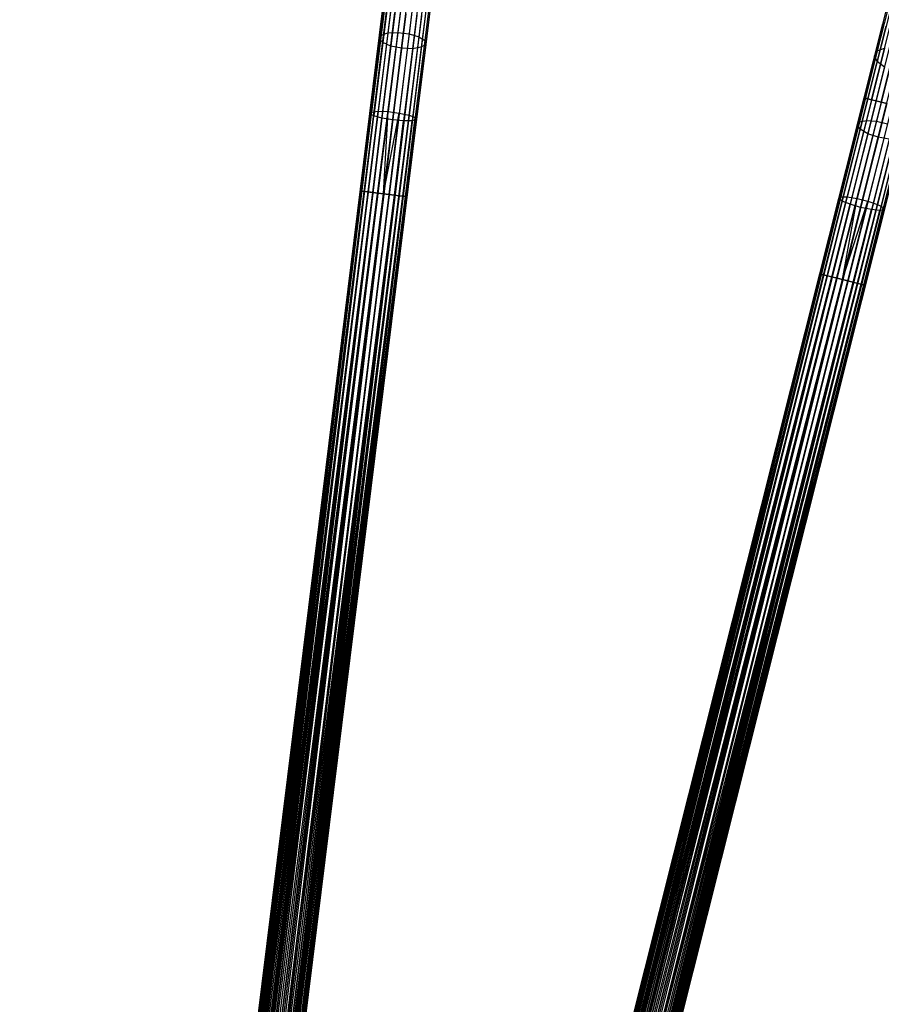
# Model space of a CAD drawing. Extents: x -189 to 189, y -189 to 189.
# Tile 324 of 338: x 4 to 41, y 125 to 167. Entities that reach past the tile are written whole.
import ezdxf

# ---------------------------------------------------------------- set-up
doc = ezdxf.new("R2010")
doc.units = 0
doc.header["$LTSCALE"] = 25.4
doc.layers.get('0').update_dxf_attribs({"linetype": 'CONTINUOUS'})

# ---------------------------------------------------------------- blocks, each defined once
blk = doc.blocks.new('NL2500012474_STL')
at = {"color": 0}
for p, q in [((212.06, 169.581, 29.1), (211.667, 166.411, 27.685)), ((212.06, 169.581, 29.1), (211.667, 166.411, 27.685)), ((211.248, 169.154, 30.057), (210.876, 166.149, 28.716)), ((211.248, 169.154, 30.057), (210.876, 166.149, 28.716)), ((211.333, 169.373, 29.64), (210.952, 166.296, 28.267)), ((211.333, 169.373, 29.64), (210.952, 166.296, 28.267)), ((211.626, 169.527, 29.295), (211.238, 166.391, 27.895)), ((211.626, 169.527, 29.295), (211.238, 166.391, 27.895)), ((212.535, 169.522, 29.1), (212.142, 166.352, 27.685)), ((212.535, 169.522, 29.1), (212.142, 166.352, 27.685)), ((212.942, 169.364, 29.295), (212.554, 166.228, 27.895)), ((212.942, 169.364, 29.295), (212.554, 166.228, 27.895)), ((213.189, 169.143, 29.64), (212.808, 166.066, 28.267)), ((213.189, 169.143, 29.64), (212.808, 166.066, 28.267)), ((211.39, 168.92, 30.45), (211.026, 165.983, 29.139)), ((211.39, 168.92, 30.45), (211.026, 165.983, 29.139)), ((211.727, 168.725, 30.728), (211.369, 165.835, 29.439)), ((211.727, 168.725, 30.728), (211.369, 165.835, 29.439)), ((213.023, 168.718, 30.45), (212.66, 165.78, 29.139)), ((213.023, 168.718, 30.45), (212.66, 165.78, 29.139)), ((213.218, 168.91, 30.057), (212.846, 165.905, 28.716)), ((213.218, 168.91, 30.057), (212.846, 165.905, 28.716)), ((211.826, 165.741, 29.547), (212.181, 168.613, 30.829)), ((211.826, 165.741, 29.547), (212.181, 168.613, 30.829)), ((212.649, 168.61, 30.728), (212.291, 165.721, 29.439)), ((212.649, 168.61, 30.728), (212.291, 165.721, 29.439)), ((232.686, 168.373, 31.509), (231.996, 165.629, 29.64)), ((232.686, 168.373, 31.509), (231.996, 165.629, 29.64)), ((232.558, 168.102, 31.882), (231.884, 165.422, 30.057)), ((232.558, 168.102, 31.882), (231.884, 165.422, 30.057)), ((232.656, 167.792, 32.234), (231.997, 165.173, 30.45)), ((232.656, 167.792, 32.234), (231.997, 165.173, 30.45)), ((211.021, 167.323, 177.379), (195.63, 43.031, 177.621)), ((211.021, 167.323, 177.379), (195.63, 43.031, 177.379)), ((211.021, 167.323, 177.379), (195.63, 43.031, 177.621)), ((211.021, 167.323, 177.379), (195.63, 43.031, 177.379)), ((211.078, 167.316, 177.855), (195.63, 43.031, 177.621)), ((211.078, 167.316, 177.855), (195.63, 43.031, 177.621)), ((195.688, 43.024, 177.145), (211.021, 167.323, 177.379)), ((195.688, 43.024, 177.145), (211.021, 167.323, 177.379)), ((211.078, 167.316, 177.855), (195.688, 43.024, 177.855)), ((211.078, 167.316, 177.855), (195.688, 43.024, 177.855)), ((195.799, 43.01, 176.932), (211.021, 167.323, 177.379)), ((195.799, 43.01, 176.932), (211.021, 167.323, 177.379)), ((211.078, 167.316, 177.855), (195.799, 43.01, 178.068)), ((211.078, 167.316, 177.855), (195.799, 43.01, 178.068)), ((195.799, 43.01, 176.932), (211.19, 167.302, 176.932)), ((195.799, 43.01, 176.932), (211.19, 167.302, 176.932)), ((211.348, 167.283, 178.249), (195.799, 43.01, 178.068)), ((211.348, 167.283, 178.249), (195.799, 43.01, 178.068)), ((195.957, 42.99, 176.751), (211.19, 167.302, 176.932)), ((195.957, 42.99, 176.751), (211.19, 167.302, 176.932)), ((211.348, 167.283, 178.249), (195.957, 42.99, 178.249)), ((211.348, 167.283, 178.249), (195.957, 42.99, 178.249)), ((211.769, 167.231, 178.471), (195.957, 42.99, 178.249)), ((211.769, 167.231, 178.471), (195.957, 42.99, 178.249)), ((196.154, 42.966, 176.615), (211.19, 167.302, 176.932)), ((196.154, 42.966, 176.615), (211.19, 167.302, 176.932)), ((211.545, 167.258, 176.615), (196.154, 42.966, 176.615)), ((211.545, 167.258, 176.615), (196.154, 42.966, 176.615)), ((211.769, 167.231, 178.471), (196.154, 42.966, 178.385)), ((211.769, 167.231, 178.471), (196.154, 42.966, 178.385)), ((196.378, 42.938, 176.529), (211.545, 167.258, 176.615)), ((196.378, 42.938, 176.529), (211.545, 167.258, 176.615)), ((211.769, 167.231, 178.471), (196.378, 42.938, 178.471)), ((211.769, 167.231, 178.471), (196.378, 42.938, 178.471)), ((196.616, 42.909, 176.5), (211.545, 167.258, 176.615)), ((196.616, 42.909, 176.5), (211.545, 167.258, 176.615)), ((212.006, 167.201, 178.5), (196.616, 42.909, 178.5)), ((212.006, 167.201, 178.5), (196.616, 42.909, 178.5)), ((196.616, 42.909, 176.5), (212.006, 167.201, 176.5)), ((196.616, 42.909, 176.5), (212.006, 167.201, 176.5)), ((196.853, 42.879, 176.529), (212.006, 167.201, 176.5)), ((196.853, 42.879, 176.529), (212.006, 167.201, 176.5)), ((212.244, 167.172, 178.471), (196.853, 42.879, 178.471)), ((212.244, 167.172, 178.471), (196.853, 42.879, 178.471)), ((212.664, 167.12, 178.249), (196.853, 42.879, 178.471)), ((212.664, 167.12, 178.249), (196.853, 42.879, 178.471)), ((197.077, 42.852, 176.615), (212.006, 167.201, 176.5)), ((197.077, 42.852, 176.615), (212.006, 167.201, 176.5)), ((212.467, 167.144, 176.615), (197.077, 42.852, 176.615)), ((212.467, 167.144, 176.615), (197.077, 42.852, 176.615)), ((212.664, 167.12, 178.249), (197.077, 42.852, 178.385)), ((212.664, 167.12, 178.249), (197.077, 42.852, 178.385)), ((212.467, 167.144, 176.615), (197.274, 42.827, 176.751)), ((212.467, 167.144, 176.615), (197.274, 42.827, 176.751)), ((212.664, 167.12, 178.249), (197.274, 42.827, 178.249)), ((212.664, 167.12, 178.249), (197.274, 42.827, 178.249)), ((212.934, 167.086, 177.855), (197.274, 42.827, 178.249)), ((212.934, 167.086, 177.855), (197.274, 42.827, 178.249)), ((212.467, 167.144, 176.615), (197.432, 42.808, 176.932)), ((212.467, 167.144, 176.615), (197.432, 42.808, 176.932)), ((212.823, 167.1, 176.932), (197.432, 42.808, 176.932)), ((212.823, 167.1, 176.932), (197.432, 42.808, 176.932)), ((212.934, 167.086, 177.855), (197.432, 42.808, 178.068)), ((212.934, 167.086, 177.855), (197.432, 42.808, 178.068)), ((212.823, 167.1, 176.932), (197.544, 42.794, 177.145)), ((212.823, 167.1, 176.932), (197.544, 42.794, 177.145)), ((212.934, 167.086, 177.855), (197.544, 42.794, 177.855)), ((212.934, 167.086, 177.855), (197.544, 42.794, 177.855)), ((212.991, 167.079, 177.379), (197.544, 42.794, 177.855)), ((212.991, 167.079, 177.379), (197.544, 42.794, 177.855)), ((212.823, 167.1, 176.932), (197.601, 42.787, 177.379)), ((212.823, 167.1, 176.932), (197.601, 42.787, 177.379)), ((212.991, 167.079, 177.379), (197.601, 42.787, 177.379)), ((212.991, 167.079, 177.379), (197.601, 42.787, 177.621)), ((212.991, 167.079, 177.379), (197.601, 42.787, 177.379)), ((212.991, 167.079, 177.379), (197.601, 42.787, 177.621)), ((231.435, 163.634, 177.379), (232.227, 166.782, 177.113)), ((231.435, 163.634, 177.379), (232.227, 166.782, 177.113)), ((231.491, 163.619, 177.855), (232.301, 166.843, 177.581)), ((231.491, 163.619, 177.855), (232.301, 166.843, 177.581)), ((231.599, 163.592, 176.932), (232.373, 166.67, 176.671)), ((231.599, 163.592, 176.932), (232.373, 166.67, 176.671)), ((231.754, 163.553, 178.249), (232.581, 166.84, 177.97)), ((231.754, 163.553, 178.249), (232.581, 166.84, 177.97)), ((232.165, 163.45, 178.471), (233.001, 166.771, 178.189)), ((232.165, 163.45, 178.471), (233.001, 166.771, 178.189)), ((210.952, 166.296, 28.267), (210.548, 163.036, 27.428)), ((210.952, 166.296, 28.267), (210.548, 163.036, 27.428)), ((211.238, 166.391, 27.895), (210.826, 163.067, 27.039)), ((211.238, 166.391, 27.895), (210.826, 163.067, 27.039)), ((210.876, 166.149, 28.716), (210.952, 166.296, 28.267)), ((210.876, 166.149, 28.716), (210.952, 166.296, 28.267)), ((210.952, 166.296, 28.267), (211.238, 166.391, 27.895)), ((210.952, 166.296, 28.267), (211.238, 166.391, 27.895)), ((211.238, 166.391, 27.895), (211.667, 166.411, 27.685)), ((211.238, 166.391, 27.895), (211.667, 166.411, 27.685)), ((211.667, 166.411, 27.685), (211.251, 163.052, 26.82)), ((211.667, 166.411, 27.685), (211.251, 163.052, 26.82)), ((211.667, 166.411, 27.685), (212.142, 166.352, 27.685)), ((211.667, 166.411, 27.685), (212.142, 166.352, 27.685)), ((212.142, 166.352, 27.685), (211.726, 162.993, 26.82)), ((212.142, 166.352, 27.685), (211.726, 162.993, 26.82)), ((212.142, 166.352, 27.685), (212.554, 166.228, 27.895)), ((212.142, 166.352, 27.685), (212.554, 166.228, 27.895)), ((212.554, 166.228, 27.895), (212.142, 162.904, 27.039)), ((212.554, 166.228, 27.895), (212.142, 162.904, 27.039)), ((212.554, 166.228, 27.895), (212.808, 166.066, 28.267)), ((212.554, 166.228, 27.895), (212.808, 166.066, 28.267)), ((231.947, 163.505, 176.615), (232.708, 166.532, 176.358)), ((231.947, 163.505, 176.615), (232.708, 166.532, 176.358)), ((210.876, 166.149, 28.716), (210.481, 162.965, 27.896)), ((210.876, 166.149, 28.716), (210.481, 162.965, 27.896)), ((211.026, 165.983, 29.139), (210.641, 162.87, 28.338)), ((211.026, 165.983, 29.139), (210.641, 162.87, 28.338)), ((211.026, 165.983, 29.139), (210.876, 166.149, 28.716)), ((211.026, 165.983, 29.139), (210.876, 166.149, 28.716)), ((211.369, 165.835, 29.439), (210.99, 162.774, 28.651)), ((211.369, 165.835, 29.439), (210.99, 162.774, 28.651)), ((211.369, 165.835, 29.439), (211.026, 165.983, 29.139)), ((211.369, 165.835, 29.439), (211.026, 165.983, 29.139)), ((211.826, 165.741, 29.547), (211.369, 165.835, 29.439)), ((211.826, 165.741, 29.547), (211.369, 165.835, 29.439)), ((212.66, 165.78, 29.139), (212.274, 162.668, 28.338)), ((212.66, 165.78, 29.139), (212.274, 162.668, 28.338)), ((212.66, 165.78, 29.139), (212.291, 165.721, 29.439)), ((212.66, 165.78, 29.139), (212.291, 165.721, 29.439)), ((212.808, 166.066, 28.267), (212.404, 162.806, 27.428)), ((212.808, 166.066, 28.267), (212.404, 162.806, 27.428)), ((212.846, 165.905, 28.716), (212.452, 162.721, 27.896)), ((212.846, 165.905, 28.716), (212.452, 162.721, 27.896)), ((212.846, 165.905, 28.716), (212.66, 165.78, 29.139)), ((212.846, 165.905, 28.716), (212.66, 165.78, 29.139)), ((212.808, 166.066, 28.267), (212.846, 165.905, 28.716)), ((212.808, 166.066, 28.267), (212.846, 165.905, 28.716)), ((211.449, 162.698, 28.764), (211.826, 165.741, 29.547)), ((211.449, 162.698, 28.764), (211.826, 165.741, 29.547)), ((212.291, 165.721, 29.439), (211.826, 165.741, 29.547)), ((212.291, 165.721, 29.439), (211.826, 165.741, 29.547)), ((212.291, 165.721, 29.439), (211.912, 162.659, 28.651)), ((212.291, 165.721, 29.439), (211.912, 162.659, 28.651)), ((231.884, 165.422, 30.057), (231.146, 162.486, 28.716)), ((231.884, 165.422, 30.057), (231.146, 162.486, 28.716)), ((231.996, 165.629, 29.64), (231.24, 162.623, 28.267)), ((231.996, 165.629, 29.64), (231.24, 162.623, 28.267)), ((232.306, 165.746, 29.295), (231.535, 162.681, 27.895)), ((232.306, 165.746, 29.295), (231.535, 162.681, 27.895)), ((231.884, 165.422, 30.057), (231.996, 165.629, 29.64)), ((231.884, 165.422, 30.057), (231.996, 165.629, 29.64)), ((231.997, 165.173, 30.45), (231.884, 165.422, 30.057)), ((231.997, 165.173, 30.45), (231.884, 165.422, 30.057)), ((232.743, 165.746, 29.1), (231.964, 162.649, 27.685)), ((232.743, 165.746, 29.1), (231.964, 162.649, 27.685)), ((231.996, 165.629, 29.64), (232.306, 165.746, 29.295)), ((231.996, 165.629, 29.64), (232.306, 165.746, 29.295)), ((231.997, 165.173, 30.45), (231.275, 162.302, 29.139)), ((231.997, 165.173, 30.45), (231.275, 162.302, 29.139)), ((232.307, 164.938, 30.728), (231.597, 162.114, 29.439)), ((232.307, 164.938, 30.728), (231.597, 162.114, 29.439)), ((232.307, 164.938, 30.728), (231.997, 165.173, 30.45)), ((232.307, 164.938, 30.728), (231.997, 165.173, 30.45)), ((232.038, 161.965, 29.547), (232.744, 164.771, 30.829)), ((232.038, 161.965, 29.547), (232.744, 164.771, 30.829)), ((231.435, 163.634, 177.379), (200.886, 42.175, 177.621)), ((231.435, 163.634, 177.379), (200.886, 42.175, 177.379)), ((231.435, 163.634, 177.379), (200.886, 42.175, 177.621)), ((231.435, 163.634, 177.379), (200.886, 42.175, 177.379)), ((231.491, 163.619, 177.855), (200.886, 42.175, 177.621)), ((231.491, 163.619, 177.855), (200.886, 42.175, 177.621)), ((200.942, 42.16, 177.145), (231.435, 163.634, 177.379)), ((200.942, 42.16, 177.145), (231.435, 163.634, 177.379)), ((231.491, 163.619, 177.855), (200.942, 42.16, 177.855)), ((231.491, 163.619, 177.855), (200.942, 42.16, 177.855)), ((201.051, 42.133, 176.932), (231.435, 163.634, 177.379)), ((201.051, 42.133, 176.932), (231.435, 163.634, 177.379)), ((231.491, 163.619, 177.855), (201.051, 42.133, 178.068)), ((231.491, 163.619, 177.855), (201.051, 42.133, 178.068)), ((201.051, 42.133, 176.932), (231.599, 163.592, 176.932)), ((201.051, 42.133, 176.932), (231.599, 163.592, 176.932)), ((231.754, 163.553, 178.249), (201.051, 42.133, 178.068)), ((231.754, 163.553, 178.249), (201.051, 42.133, 178.068)), ((201.206, 42.094, 176.751), (231.599, 163.592, 176.932)), ((201.206, 42.094, 176.751), (231.599, 163.592, 176.932)), ((231.754, 163.553, 178.249), (201.206, 42.094, 178.249)), ((231.754, 163.553, 178.249), (201.206, 42.094, 178.249)), ((232.165, 163.45, 178.471), (201.206, 42.094, 178.249)), ((232.165, 163.45, 178.471), (201.206, 42.094, 178.249)), ((201.398, 42.046, 176.615), (231.599, 163.592, 176.932)), ((201.398, 42.046, 176.615), (231.599, 163.592, 176.932)), ((231.947, 163.505, 176.615), (201.398, 42.046, 176.615)), ((231.947, 163.505, 176.615), (201.398, 42.046, 176.615)), ((232.165, 163.45, 178.471), (201.398, 42.046, 178.385)), ((232.165, 163.45, 178.471), (201.398, 42.046, 178.385)), ((201.617, 41.991, 176.529), (231.947, 163.505, 176.615)), ((201.617, 41.991, 176.529), (231.947, 163.505, 176.615)), ((232.165, 163.45, 178.471), (201.617, 41.991, 178.471)), ((232.165, 163.45, 178.471), (201.617, 41.991, 178.471)), ((201.849, 41.932, 176.5), (231.947, 163.505, 176.615)), ((201.849, 41.932, 176.5), (231.947, 163.505, 176.615)), ((232.397, 163.391, 178.5), (201.849, 41.932, 178.5)), ((232.397, 163.391, 178.5), (201.849, 41.932, 178.5)), ((201.849, 41.932, 176.5), (232.397, 163.391, 176.5)), ((201.849, 41.932, 176.5), (232.397, 163.391, 176.5)), ((202.081, 41.874, 176.529), (232.397, 163.391, 176.5)), ((202.081, 41.874, 176.529), (232.397, 163.391, 176.5)), ((232.629, 163.333, 178.471), (202.081, 41.874, 178.471)), ((232.629, 163.333, 178.471), (202.081, 41.874, 178.471)), ((202.3, 41.819, 176.615), (232.397, 163.391, 176.5)), ((202.3, 41.819, 176.615), (232.397, 163.391, 176.5)), ((232.848, 163.278, 176.615), (202.3, 41.819, 176.615)), ((232.848, 163.278, 176.615), (202.3, 41.819, 176.615)), ((232.848, 163.278, 176.615), (202.492, 41.771, 176.751)), ((232.848, 163.278, 176.615), (202.492, 41.771, 176.751)), ((232.848, 163.278, 176.615), (202.647, 41.732, 176.932)), ((232.848, 163.278, 176.615), (202.647, 41.732, 176.932)), ((231.491, 163.619, 177.855), (231.435, 163.634, 177.379)), ((231.435, 163.634, 177.379), (231.599, 163.592, 176.932)), ((231.435, 163.634, 177.379), (231.599, 163.592, 176.932)), ((231.491, 163.619, 177.855), (231.435, 163.634, 177.379)), ((231.754, 163.553, 178.249), (231.491, 163.619, 177.855)), ((231.754, 163.553, 178.249), (231.491, 163.619, 177.855)), ((231.599, 163.592, 176.932), (231.947, 163.505, 176.615)), ((231.599, 163.592, 176.932), (231.947, 163.505, 176.615)), ((232.165, 163.45, 178.471), (231.754, 163.553, 178.249)), ((232.165, 163.45, 178.471), (231.754, 163.553, 178.249)), ((231.947, 163.505, 176.615), (232.397, 163.391, 176.5)), ((231.947, 163.505, 176.615), (232.397, 163.391, 176.5)), ((232.397, 163.391, 178.5), (232.165, 163.45, 178.471)), ((232.397, 163.391, 178.5), (232.165, 163.45, 178.471)), ((233.04, 163.23, 178.249), (202.081, 41.874, 178.471)), ((233.04, 163.23, 178.249), (202.081, 41.874, 178.471)), ((233.04, 163.23, 178.249), (202.3, 41.819, 178.385)), ((233.04, 163.23, 178.249), (202.3, 41.819, 178.385)), ((233.04, 163.23, 178.249), (202.492, 41.771, 178.249)), ((233.04, 163.23, 178.249), (202.492, 41.771, 178.249)), ((233.304, 163.163, 177.855), (202.492, 41.771, 178.249)), ((233.304, 163.163, 177.855), (202.492, 41.771, 178.249)), ((233.195, 163.191, 176.932), (202.647, 41.732, 176.932)), ((233.195, 163.191, 176.932), (202.647, 41.732, 176.932)), ((233.304, 163.163, 177.855), (202.647, 41.732, 178.068)), ((233.304, 163.163, 177.855), (202.647, 41.732, 178.068)), ((233.195, 163.191, 176.932), (202.756, 41.704, 177.145)), ((233.195, 163.191, 176.932), (202.756, 41.704, 177.145)), ((233.304, 163.163, 177.855), (202.756, 41.704, 177.855)), ((233.304, 163.163, 177.855), (202.756, 41.704, 177.855)), ((233.36, 163.149, 177.379), (202.756, 41.704, 177.855)), ((233.36, 163.149, 177.379), (202.756, 41.704, 177.855)), ((233.195, 163.191, 176.932), (202.812, 41.69, 177.379)), ((233.195, 163.191, 176.932), (202.812, 41.69, 177.379)), ((233.36, 163.149, 177.379), (202.812, 41.69, 177.379)), ((233.36, 163.149, 177.379), (202.812, 41.69, 177.621)), ((233.36, 163.149, 177.379), (202.812, 41.69, 177.379)), ((233.36, 163.149, 177.379), (202.812, 41.69, 177.621)), ((210.076, 159.69, 27.621), (210.481, 162.965, 27.896)), ((210.076, 159.69, 27.621), (210.481, 162.965, 27.896)), ((210.133, 159.682, 27.145), (210.548, 163.036, 27.428)), ((210.133, 159.682, 27.145), (210.548, 163.036, 27.428)), ((210.244, 159.669, 28.068), (210.641, 162.87, 28.338)), ((210.244, 159.669, 28.068), (210.641, 162.87, 28.338)), ((210.403, 159.649, 26.751), (210.826, 163.067, 27.039)), ((210.403, 159.649, 26.751), (210.826, 163.067, 27.039)), ((210.481, 162.965, 27.896), (210.548, 163.036, 27.428)), ((210.481, 162.965, 27.896), (210.548, 163.036, 27.428)), ((210.641, 162.87, 28.338), (210.481, 162.965, 27.896)), ((210.641, 162.87, 28.338), (210.481, 162.965, 27.896)), ((210.548, 163.036, 27.428), (210.826, 163.067, 27.039)), ((210.548, 163.036, 27.428), (210.826, 163.067, 27.039)), ((210.99, 162.774, 28.651), (210.641, 162.87, 28.338)), ((210.99, 162.774, 28.651), (210.641, 162.87, 28.338)), ((210.824, 159.597, 26.529), (211.251, 163.052, 26.82)), ((210.824, 159.597, 26.529), (211.251, 163.052, 26.82)), ((210.826, 163.067, 27.039), (211.251, 163.052, 26.82)), ((210.826, 163.067, 27.039), (211.251, 163.052, 26.82)), ((211.061, 159.568, 26.5), (211.251, 163.052, 26.82)), ((211.061, 159.568, 26.5), (211.251, 163.052, 26.82)), ((211.061, 159.568, 26.5), (211.726, 162.993, 26.82)), ((211.061, 159.568, 26.5), (211.726, 162.993, 26.82)), ((211.251, 163.052, 26.82), (211.726, 162.993, 26.82)), ((211.251, 163.052, 26.82), (211.726, 162.993, 26.82)), ((211.299, 159.538, 26.529), (211.726, 162.993, 26.82)), ((211.299, 159.538, 26.529), (211.726, 162.993, 26.82)), ((211.719, 159.486, 26.751), (212.142, 162.904, 27.039)), ((211.719, 159.486, 26.751), (212.142, 162.904, 27.039)), ((211.726, 162.993, 26.82), (212.142, 162.904, 27.039)), ((211.726, 162.993, 26.82), (212.142, 162.904, 27.039)), ((212.142, 162.904, 27.039), (212.404, 162.806, 27.428)), ((212.142, 162.904, 27.039), (212.404, 162.806, 27.428)), ((210.6, 159.625, 28.385), (210.99, 162.774, 28.651)), ((210.6, 159.625, 28.385), (210.99, 162.774, 28.651)), ((211.449, 162.698, 28.764), (210.99, 162.774, 28.651)), ((211.449, 162.698, 28.764), (210.99, 162.774, 28.651)), ((211.061, 159.568, 28.5), (211.449, 162.698, 28.764)), ((211.061, 159.568, 28.5), (211.449, 162.698, 28.764)), ((211.912, 162.659, 28.651), (211.449, 162.698, 28.764)), ((211.912, 162.659, 28.651), (211.449, 162.698, 28.764)), ((211.522, 159.51, 28.385), (211.912, 162.659, 28.651)), ((211.522, 159.51, 28.385), (211.912, 162.659, 28.651)), ((211.878, 159.466, 28.068), (212.274, 162.668, 28.338)), ((211.878, 159.466, 28.068), (212.274, 162.668, 28.338)), ((212.274, 162.668, 28.338), (211.912, 162.659, 28.651)), ((212.274, 162.668, 28.338), (211.912, 162.659, 28.651)), ((211.989, 159.453, 27.145), (212.404, 162.806, 27.428)), ((211.989, 159.453, 27.145), (212.404, 162.806, 27.428)), ((212.046, 159.446, 27.621), (212.452, 162.721, 27.896)), ((212.046, 159.446, 27.621), (212.452, 162.721, 27.896)), ((212.452, 162.721, 27.896), (212.274, 162.668, 28.338)), ((212.452, 162.721, 27.896), (212.274, 162.668, 28.338)), ((212.404, 162.806, 27.428), (212.452, 162.721, 27.896)), ((212.404, 162.806, 27.428), (212.452, 162.721, 27.896)), ((231.146, 162.486, 28.716), (230.363, 159.374, 27.896)), ((231.146, 162.486, 28.716), (230.363, 159.374, 27.896)), ((231.24, 162.623, 28.267), (230.439, 159.437, 27.428)), ((231.24, 162.623, 28.267), (230.439, 159.437, 27.428)), ((231.535, 162.681, 27.895), (230.718, 159.434, 27.039)), ((231.535, 162.681, 27.895), (230.718, 159.434, 27.039)), ((231.964, 162.649, 27.685), (231.138, 159.366, 26.82)), ((231.964, 162.649, 27.685), (231.138, 159.366, 26.82)), ((231.146, 162.486, 28.716), (231.24, 162.623, 28.267)), ((231.146, 162.486, 28.716), (231.24, 162.623, 28.267)), ((231.275, 162.302, 29.139), (231.146, 162.486, 28.716)), ((231.275, 162.302, 29.139), (231.146, 162.486, 28.716)), ((231.24, 162.623, 28.267), (231.535, 162.681, 27.895)), ((231.24, 162.623, 28.267), (231.535, 162.681, 27.895)), ((231.535, 162.681, 27.895), (231.964, 162.649, 27.685)), ((231.535, 162.681, 27.895), (231.964, 162.649, 27.685)), ((232.428, 162.532, 27.685), (231.602, 159.25, 26.82)), ((232.428, 162.532, 27.685), (231.602, 159.25, 26.82)), ((231.964, 162.649, 27.685), (232.428, 162.532, 27.685)), ((231.964, 162.649, 27.685), (232.428, 162.532, 27.685)), ((231.275, 162.302, 29.139), (230.51, 159.261, 28.338)), ((231.275, 162.302, 29.139), (230.51, 159.261, 28.338)), ((231.597, 162.114, 29.439), (230.844, 159.122, 28.651)), ((231.597, 162.114, 29.439), (230.844, 159.122, 28.651)), ((231.597, 162.114, 29.439), (231.275, 162.302, 29.139)), ((231.597, 162.114, 29.439), (231.275, 162.302, 29.139)), ((232.038, 161.965, 29.547), (231.597, 162.114, 29.439)), ((232.038, 161.965, 29.547), (231.597, 162.114, 29.439)), ((232.821, 162.358, 27.895), (232.004, 159.11, 27.039)), ((232.821, 162.358, 27.895), (232.004, 159.11, 27.039)), ((231.29, 158.991, 28.764), (232.038, 161.965, 29.547)), ((231.29, 158.991, 28.764), (232.038, 161.965, 29.547)), ((232.498, 161.888, 29.439), (231.746, 158.896, 28.651)), ((232.498, 161.888, 29.439), (231.746, 158.896, 28.651)), ((232.498, 161.888, 29.439), (232.038, 161.965, 29.547)), ((232.498, 161.888, 29.439), (232.038, 161.965, 29.547)), ((232.871, 161.901, 29.139), (232.106, 158.859, 28.338)), ((232.871, 161.901, 29.139), (232.106, 158.859, 28.338)), ((197.99, 62.085, 27.379), (210.076, 159.69, 27.621)), ((197.99, 62.085, 27.379), (210.076, 159.69, 27.621)), ((197.99, 62.085, 27.621), (210.076, 159.69, 27.621)), ((197.99, 62.085, 27.621), (210.076, 159.69, 27.621)), ((197.99, 62.085, 27.621), (210.244, 159.669, 28.068)), ((197.99, 62.085, 27.621), (210.244, 159.669, 28.068)), ((198.047, 62.078, 27.145), (210.076, 159.69, 27.621)), ((198.047, 62.078, 27.145), (210.076, 159.69, 27.621)), ((198.047, 62.078, 27.145), (210.133, 159.682, 27.145)), ((198.047, 62.078, 27.145), (210.133, 159.682, 27.145)), ((198.047, 62.078, 27.855), (210.244, 159.669, 28.068)), ((198.047, 62.078, 27.855), (210.244, 159.669, 28.068)), ((198.158, 62.064, 26.932), (210.133, 159.682, 27.145)), ((198.158, 62.064, 26.932), (210.133, 159.682, 27.145)), ((198.158, 62.064, 28.068), (210.244, 159.669, 28.068)), ((198.158, 62.064, 28.068), (210.244, 159.669, 28.068)), ((198.158, 62.064, 26.932), (210.403, 159.649, 26.751)), ((198.158, 62.064, 26.932), (210.403, 159.649, 26.751)), ((198.158, 62.064, 28.068), (210.6, 159.625, 28.385)), ((198.158, 62.064, 28.068), (210.6, 159.625, 28.385)), ((198.317, 62.045, 26.751), (210.403, 159.649, 26.751)), ((198.317, 62.045, 26.751), (210.403, 159.649, 26.751)), ((198.317, 62.045, 28.249), (210.6, 159.625, 28.385)), ((198.317, 62.045, 28.249), (210.6, 159.625, 28.385)), ((198.514, 62.02, 26.615), (210.403, 159.649, 26.751)), ((198.514, 62.02, 26.615), (210.403, 159.649, 26.751)), ((198.514, 62.02, 28.385), (210.6, 159.625, 28.385)), ((198.514, 62.02, 28.385), (210.6, 159.625, 28.385)), ((198.514, 62.02, 26.615), (210.824, 159.597, 26.529)), ((198.514, 62.02, 26.615), (210.824, 159.597, 26.529)), ((198.514, 62.02, 28.385), (211.061, 159.568, 28.5)), ((198.514, 62.02, 28.385), (211.061, 159.568, 28.5)), ((198.738, 61.993, 26.529), (210.824, 159.597, 26.529)), ((198.738, 61.993, 26.529), (210.824, 159.597, 26.529)), ((198.738, 61.993, 28.471), (211.061, 159.568, 28.5)), ((198.738, 61.993, 28.471), (211.061, 159.568, 28.5)), ((211.061, 159.568, 28.5), (198.975, 61.963, 28.5)), ((198.975, 61.963, 26.5), (211.061, 159.568, 26.5)), ((198.975, 61.963, 26.5), (211.061, 159.568, 26.5)), ((211.061, 159.568, 28.5), (198.975, 61.963, 28.5)), ((198.975, 61.963, 28.5), (211.522, 159.51, 28.385)), ((198.975, 61.963, 28.5), (211.522, 159.51, 28.385)), ((199.213, 61.934, 26.529), (211.299, 159.538, 26.529)), ((199.213, 61.934, 26.529), (211.299, 159.538, 26.529)), ((199.213, 61.934, 28.471), (211.522, 159.51, 28.385)), ((199.213, 61.934, 28.471), (211.522, 159.51, 28.385)), ((199.436, 61.906, 26.615), (211.299, 159.538, 26.529)), ((199.436, 61.906, 26.615), (211.299, 159.538, 26.529)), ((199.436, 61.906, 28.385), (211.522, 159.51, 28.385)), ((199.436, 61.906, 28.385), (211.522, 159.51, 28.385)), ((210.133, 159.682, 27.145), (210.076, 159.69, 27.621)), ((210.076, 159.69, 27.621), (210.244, 159.669, 28.068)), ((210.133, 159.682, 27.145), (210.076, 159.69, 27.621)), ((210.076, 159.69, 27.621), (210.244, 159.669, 28.068)), ((210.403, 159.649, 26.751), (210.133, 159.682, 27.145)), ((210.403, 159.649, 26.751), (210.133, 159.682, 27.145)), ((210.244, 159.669, 28.068), (210.6, 159.625, 28.385)), ((210.244, 159.669, 28.068), (210.6, 159.625, 28.385)), ((210.824, 159.597, 26.529), (210.403, 159.649, 26.751)), ((210.824, 159.597, 26.529), (210.403, 159.649, 26.751)), ((210.6, 159.625, 28.385), (211.061, 159.568, 28.5)), ((210.6, 159.625, 28.385), (211.061, 159.568, 28.5)), ((211.061, 159.568, 26.5), (210.824, 159.597, 26.529)), ((211.061, 159.568, 26.5), (210.824, 159.597, 26.529)), ((211.299, 159.538, 26.529), (211.061, 159.568, 26.5)), ((211.061, 159.568, 28.5), (211.522, 159.51, 28.385)), ((211.061, 159.568, 28.5), (211.522, 159.51, 28.385)), ((211.299, 159.538, 26.529), (211.061, 159.568, 26.5)), ((211.719, 159.486, 26.751), (211.299, 159.538, 26.529)), ((211.719, 159.486, 26.751), (211.299, 159.538, 26.529)), ((211.522, 159.51, 28.385), (211.878, 159.466, 28.068)), ((211.522, 159.51, 28.385), (211.878, 159.466, 28.068)), ((199.436, 61.906, 26.615), (211.719, 159.486, 26.751)), ((199.436, 61.906, 26.615), (211.719, 159.486, 26.751)), ((199.436, 61.906, 28.385), (211.878, 159.466, 28.068)), ((199.436, 61.906, 28.385), (211.878, 159.466, 28.068)), ((199.633, 61.882, 26.751), (211.719, 159.486, 26.751)), ((199.633, 61.882, 26.751), (211.719, 159.486, 26.751)), ((199.633, 61.882, 28.249), (211.878, 159.466, 28.068)), ((199.633, 61.882, 28.249), (211.878, 159.466, 28.068)), ((199.792, 61.862, 26.932), (211.719, 159.486, 26.751)), ((199.792, 61.862, 26.932), (211.719, 159.486, 26.751)), ((199.792, 61.862, 28.068), (211.878, 159.466, 28.068)), ((199.792, 61.862, 28.068), (211.878, 159.466, 28.068)), ((199.792, 61.862, 26.932), (211.989, 159.453, 27.145)), ((199.792, 61.862, 26.932), (211.989, 159.453, 27.145)), ((199.792, 61.862, 28.068), (212.046, 159.446, 27.621)), ((199.792, 61.862, 28.068), (212.046, 159.446, 27.621)), ((199.903, 61.848, 27.145), (211.989, 159.453, 27.145)), ((199.903, 61.848, 27.145), (211.989, 159.453, 27.145)), ((199.903, 61.848, 27.855), (212.046, 159.446, 27.621)), ((199.903, 61.848, 27.855), (212.046, 159.446, 27.621)), ((199.96, 61.841, 27.621), (211.989, 159.453, 27.145)), ((199.96, 61.841, 27.621), (211.989, 159.453, 27.145)), ((199.96, 61.841, 27.379), (211.989, 159.453, 27.145)), ((199.96, 61.841, 27.379), (211.989, 159.453, 27.145)), ((199.96, 61.841, 27.621), (212.046, 159.446, 27.621)), ((199.96, 61.841, 27.621), (212.046, 159.446, 27.621)), ((211.989, 159.453, 27.145), (211.719, 159.486, 26.751)), ((211.989, 159.453, 27.145), (211.719, 159.486, 26.751)), ((211.878, 159.466, 28.068), (212.046, 159.446, 27.621)), ((211.878, 159.466, 28.068), (212.046, 159.446, 27.621)), ((212.046, 159.446, 27.621), (211.989, 159.453, 27.145)), ((212.046, 159.446, 27.621), (211.989, 159.453, 27.145)), ((229.558, 156.174, 27.621), (230.363, 159.374, 27.896)), ((229.558, 156.174, 27.621), (230.363, 159.374, 27.896)), ((229.614, 156.16, 27.145), (230.439, 159.437, 27.428)), ((229.614, 156.16, 27.145), (230.439, 159.437, 27.428)), ((229.723, 156.133, 28.068), (230.51, 159.261, 28.338)), ((229.723, 156.133, 28.068), (230.51, 159.261, 28.338)), ((229.878, 156.094, 26.751), (230.718, 159.434, 27.039)), ((229.878, 156.094, 26.751), (230.718, 159.434, 27.039)), ((230.07, 156.045, 28.385), (230.844, 159.122, 28.651)), ((230.07, 156.045, 28.385), (230.844, 159.122, 28.651)), ((230.289, 155.99, 26.529), (231.138, 159.366, 26.82)), ((230.289, 155.99, 26.529), (231.138, 159.366, 26.82)), ((230.363, 159.374, 27.896), (230.439, 159.437, 27.428)), ((230.363, 159.374, 27.896), (230.439, 159.437, 27.428)), ((230.51, 159.261, 28.338), (230.363, 159.374, 27.896)), ((230.51, 159.261, 28.338), (230.363, 159.374, 27.896)), ((230.439, 159.437, 27.428), (230.718, 159.434, 27.039)), ((230.439, 159.437, 27.428), (230.718, 159.434, 27.039)), ((230.844, 159.122, 28.651), (230.51, 159.261, 28.338)), ((230.844, 159.122, 28.651), (230.51, 159.261, 28.338)), ((230.521, 155.932, 26.5), (231.138, 159.366, 26.82)), ((230.521, 155.932, 26.5), (231.138, 159.366, 26.82)), ((230.521, 155.932, 26.5), (231.602, 159.25, 26.82)), ((230.521, 155.932, 26.5), (231.602, 159.25, 26.82)), ((230.718, 159.434, 27.039), (231.138, 159.366, 26.82)), ((230.718, 159.434, 27.039), (231.138, 159.366, 26.82)), ((230.753, 155.873, 26.529), (231.602, 159.25, 26.82)), ((230.753, 155.873, 26.529), (231.602, 159.25, 26.82)), ((231.29, 158.991, 28.764), (230.844, 159.122, 28.651)), ((231.29, 158.991, 28.764), (230.844, 159.122, 28.651)), ((231.138, 159.366, 26.82), (231.602, 159.25, 26.82)), ((231.138, 159.366, 26.82), (231.602, 159.25, 26.82)), ((231.164, 155.77, 26.751), (232.004, 159.11, 27.039)), ((231.164, 155.77, 26.751), (232.004, 159.11, 27.039)), ((231.602, 159.25, 26.82), (232.004, 159.11, 27.039)), ((231.602, 159.25, 26.82), (232.004, 159.11, 27.039)), ((232.004, 159.11, 27.039), (232.252, 158.981, 27.428)), ((232.004, 159.11, 27.039), (232.252, 158.981, 27.428)), ((230.521, 155.932, 28.5), (231.29, 158.991, 28.764)), ((230.521, 155.932, 28.5), (231.29, 158.991, 28.764)), ((230.972, 155.818, 28.385), (231.746, 158.896, 28.651)), ((230.972, 155.818, 28.385), (231.746, 158.896, 28.651)), ((231.746, 158.896, 28.651), (231.29, 158.991, 28.764)), ((231.746, 158.896, 28.651), (231.29, 158.991, 28.764)), ((231.319, 155.731, 28.068), (232.106, 158.859, 28.338)), ((231.319, 155.731, 28.068), (232.106, 158.859, 28.338)), ((231.428, 155.704, 27.145), (232.252, 158.981, 27.428)), ((231.428, 155.704, 27.145), (232.252, 158.981, 27.428)), ((231.484, 155.69, 27.621), (232.289, 158.89, 27.896)), ((231.484, 155.69, 27.621), (232.289, 158.89, 27.896)), ((232.106, 158.859, 28.338), (231.746, 158.896, 28.651)), ((232.106, 158.859, 28.338), (231.746, 158.896, 28.651)), ((232.289, 158.89, 27.896), (232.106, 158.859, 28.338)), ((232.289, 158.89, 27.896), (232.106, 158.859, 28.338)), ((205.57, 60.795, 27.379), (229.558, 156.174, 27.621)), ((205.57, 60.795, 27.379), (229.558, 156.174, 27.621)), ((205.57, 60.795, 27.621), (229.558, 156.174, 27.621)), ((205.57, 60.795, 27.621), (229.558, 156.174, 27.621)), ((205.626, 60.781, 27.145), (229.558, 156.174, 27.621)), ((205.626, 60.781, 27.145), (229.558, 156.174, 27.621)), ((229.614, 156.16, 27.145), (229.558, 156.174, 27.621)), ((229.558, 156.174, 27.621), (229.723, 156.133, 28.068)), ((229.614, 156.16, 27.145), (229.558, 156.174, 27.621)), ((229.558, 156.174, 27.621), (229.723, 156.133, 28.068)), ((205.57, 60.795, 27.621), (229.723, 156.133, 28.068)), ((205.57, 60.795, 27.621), (229.723, 156.133, 28.068)), ((205.626, 60.781, 27.145), (229.614, 156.16, 27.145)), ((205.626, 60.781, 27.145), (229.614, 156.16, 27.145)), ((205.626, 60.781, 27.855), (229.723, 156.133, 28.068)), ((205.626, 60.781, 27.855), (229.723, 156.133, 28.068)), ((205.734, 60.753, 26.932), (229.614, 156.16, 27.145)), ((205.734, 60.753, 26.932), (229.614, 156.16, 27.145)), ((205.734, 60.753, 28.068), (229.723, 156.133, 28.068)), ((205.734, 60.753, 28.068), (229.723, 156.133, 28.068)), ((205.734, 60.753, 26.932), (229.878, 156.094, 26.751)), ((205.734, 60.753, 26.932), (229.878, 156.094, 26.751)), ((205.734, 60.753, 28.068), (230.07, 156.045, 28.385)), ((205.734, 60.753, 28.068), (230.07, 156.045, 28.385)), ((205.889, 60.714, 26.751), (229.878, 156.094, 26.751)), ((205.889, 60.714, 26.751), (229.878, 156.094, 26.751)), ((205.889, 60.714, 28.249), (230.07, 156.045, 28.385)), ((205.889, 60.714, 28.249), (230.07, 156.045, 28.385)), ((206.082, 60.666, 26.615), (229.878, 156.094, 26.751)), ((206.082, 60.666, 26.615), (229.878, 156.094, 26.751)), ((206.082, 60.666, 28.385), (230.07, 156.045, 28.385)), ((206.082, 60.666, 28.385), (230.07, 156.045, 28.385)), ((206.082, 60.666, 26.615), (230.289, 155.99, 26.529)), ((206.082, 60.666, 26.615), (230.289, 155.99, 26.529)), ((206.082, 60.666, 28.385), (230.521, 155.932, 28.5)), ((206.082, 60.666, 28.385), (230.521, 155.932, 28.5)), ((206.3, 60.611, 26.529), (230.289, 155.99, 26.529)), ((206.3, 60.611, 26.529), (230.289, 155.99, 26.529)), ((206.3, 60.611, 28.471), (230.521, 155.932, 28.5)), ((206.3, 60.611, 28.471), (230.521, 155.932, 28.5)), ((230.521, 155.932, 28.5), (206.532, 60.553, 28.5)), ((206.532, 60.553, 26.5), (230.521, 155.932, 26.5)), ((206.532, 60.553, 26.5), (230.521, 155.932, 26.5)), ((230.521, 155.932, 28.5), (206.532, 60.553, 28.5)), ((206.532, 60.553, 28.5), (230.972, 155.818, 28.385)), ((206.532, 60.553, 28.5), (230.972, 155.818, 28.385)), ((206.764, 60.494, 26.529), (230.753, 155.873, 26.529)), ((206.764, 60.494, 26.529), (230.753, 155.873, 26.529)), ((206.764, 60.494, 28.471), (230.972, 155.818, 28.385)), ((206.764, 60.494, 28.471), (230.972, 155.818, 28.385)), ((206.983, 60.439, 26.615), (230.753, 155.873, 26.529)), ((206.983, 60.439, 26.615), (230.753, 155.873, 26.529)), ((206.983, 60.439, 28.385), (230.972, 155.818, 28.385)), ((206.983, 60.439, 28.385), (230.972, 155.818, 28.385)), ((206.983, 60.439, 26.615), (231.164, 155.77, 26.751)), ((206.983, 60.439, 26.615), (231.164, 155.77, 26.751)), ((207.175, 60.391, 26.751), (231.164, 155.77, 26.751)), ((207.175, 60.391, 26.751), (231.164, 155.77, 26.751)), ((207.33, 60.352, 26.932), (231.164, 155.77, 26.751)), ((207.33, 60.352, 26.932), (231.164, 155.77, 26.751)), ((229.878, 156.094, 26.751), (229.614, 156.16, 27.145)), ((229.878, 156.094, 26.751), (229.614, 156.16, 27.145)), ((229.723, 156.133, 28.068), (230.07, 156.045, 28.385)), ((229.723, 156.133, 28.068), (230.07, 156.045, 28.385)), ((230.289, 155.99, 26.529), (229.878, 156.094, 26.751)), ((230.289, 155.99, 26.529), (229.878, 156.094, 26.751)), ((230.07, 156.045, 28.385), (230.521, 155.932, 28.5)), ((230.07, 156.045, 28.385), (230.521, 155.932, 28.5)), ((230.521, 155.932, 26.5), (230.289, 155.99, 26.529)), ((230.521, 155.932, 26.5), (230.289, 155.99, 26.529)), ((230.753, 155.873, 26.529), (230.521, 155.932, 26.5)), ((230.521, 155.932, 28.5), (230.972, 155.818, 28.385)), ((230.521, 155.932, 28.5), (230.972, 155.818, 28.385)), ((230.753, 155.873, 26.529), (230.521, 155.932, 26.5)), ((231.164, 155.77, 26.751), (230.753, 155.873, 26.529)), ((231.164, 155.77, 26.751), (230.753, 155.873, 26.529)), ((230.972, 155.818, 28.385), (231.319, 155.731, 28.068)), ((230.972, 155.818, 28.385), (231.319, 155.731, 28.068)), ((231.428, 155.704, 27.145), (231.164, 155.77, 26.751)), ((231.428, 155.704, 27.145), (231.164, 155.77, 26.751)), ((206.983, 60.439, 28.385), (231.319, 155.731, 28.068)), ((206.983, 60.439, 28.385), (231.319, 155.731, 28.068)), ((207.175, 60.391, 28.249), (231.319, 155.731, 28.068)), ((207.175, 60.391, 28.249), (231.319, 155.731, 28.068)), ((207.33, 60.352, 28.068), (231.319, 155.731, 28.068)), ((207.33, 60.352, 28.068), (231.319, 155.731, 28.068)), ((207.33, 60.352, 26.932), (231.428, 155.704, 27.145)), ((207.33, 60.352, 26.932), (231.428, 155.704, 27.145)), ((207.33, 60.352, 28.068), (231.484, 155.69, 27.621)), ((207.33, 60.352, 28.068), (231.484, 155.69, 27.621)), ((207.439, 60.324, 27.145), (231.428, 155.704, 27.145)), ((207.439, 60.324, 27.145), (231.428, 155.704, 27.145)), ((207.439, 60.324, 27.855), (231.484, 155.69, 27.621)), ((207.439, 60.324, 27.855), (231.484, 155.69, 27.621)), ((207.495, 60.31, 27.621), (231.428, 155.704, 27.145)), ((207.495, 60.31, 27.621), (231.428, 155.704, 27.145)), ((207.495, 60.31, 27.379), (231.428, 155.704, 27.145)), ((207.495, 60.31, 27.379), (231.428, 155.704, 27.145)), ((207.495, 60.31, 27.621), (231.484, 155.69, 27.621)), ((207.495, 60.31, 27.621), (231.484, 155.69, 27.621)), ((231.319, 155.731, 28.068), (231.484, 155.69, 27.621)), ((231.319, 155.731, 28.068), (231.484, 155.69, 27.621)), ((231.484, 155.69, 27.621), (231.428, 155.704, 27.145)), ((231.484, 155.69, 27.621), (231.428, 155.704, 27.145))]:
    blk.add_line(p, q, dxfattribs=at)

msp = doc.modelspace()

# ---------------------------------------------------------------- block references
at = {"color": 0}
msp.add_blockref('NL2500012474_STL', (-191.311, -0.058, -1716.743), dxfattribs=at)

doc.saveas('drawing.dxf')
